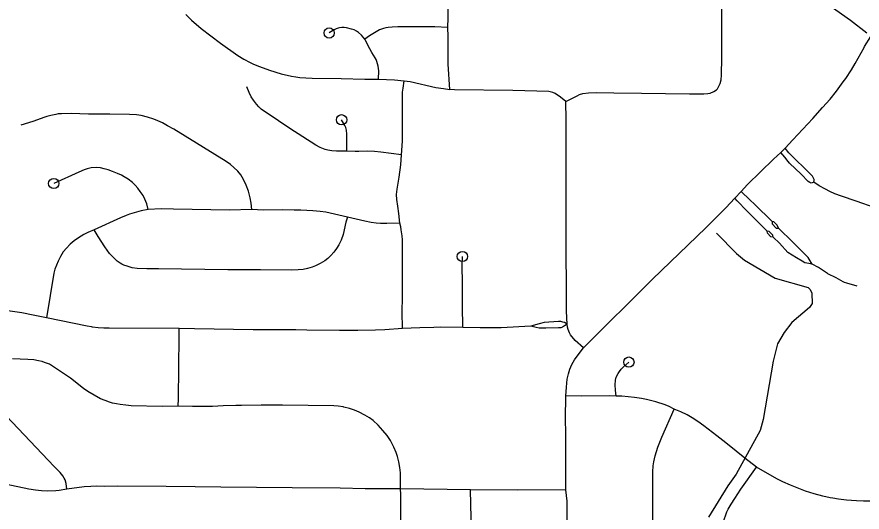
# Model space of a CAD drawing. Extents: x -19 to 366, y -4 to 359.
# Drawn here: x 147.247 to 148.022, y 193.836 to 194.29 of the extents above; entities that cross this region are included whole.
import ezdxf

# ---------------------------------------------------------------- set-up
doc = ezdxf.new("R2010")
doc.units = 0
for name, color, linetype in [('Level 10', 7, 'Continuous'), ('Level 33', 7, 'Continuous'), ('Level 35', 7, 'Continuous'), ('Level 60', 7, 'Continuous')]:
    doc.layers.add(name, color=color, linetype=linetype)

msp = doc.modelspace()

# ---------------------------------------------------------------- linework, layer by layer
at = {"layer": 'Level 10'}
msp.add_lwpolyline([(148.02661, 194.2754), (148.01143, 194.28688), (147.9928, 194.30012), (147.97315, 194.31485), (147.95449, 194.32854), (147.94132, 194.33854), (147.92881, 194.34912), (147.91696, 194.35986), (147.90288, 194.37169), (147.90052, 194.37403)], dxfattribs=at)
at = {"layer": 'Level 33'}
for points in [[(147.6423, 194.28067), (147.64275, 194.2895), (147.64313, 194.30844), (147.64316, 194.30917), (147.64287, 194.32981), (147.64285, 194.35322), (147.64331, 194.37443)], [(147.75064, 194.21259), (147.7609, 194.21798), (147.76326, 194.21905), (147.76612, 194.21991), (147.77133, 194.22058), (147.77907, 194.22093), (147.79471, 194.22045), (147.81989, 194.22035), (147.86401, 194.21963), (147.87702, 194.21964), (147.88063, 194.21988), (147.88301, 194.22033), (147.88626, 194.22175), (147.88858, 194.22337), (147.8895, 194.22435), (147.89029, 194.22548), (147.8913, 194.22732), (147.89206, 194.22907), (147.89294, 194.23267), (147.89334, 194.23691), (147.89355, 194.25288), (147.89349, 194.27522), (147.89373, 194.29825)], [(147.40232, 194.29256), (147.40757, 194.28714), (147.41618, 194.2796), (147.43395, 194.26607), (147.44996, 194.25486), (147.45551, 194.25155), (147.46107, 194.24858), (147.46429, 194.247), (147.46983, 194.24463), (147.47895, 194.24128), (147.48956, 194.23813), (147.49901, 194.23585), (147.5031, 194.23525), (147.50669, 194.23472), (147.51227, 194.23425), (147.51806, 194.234), (147.54464, 194.23371), (147.5663, 194.2332), (147.57874, 194.23307)], [(147.56643, 194.26996), (147.56341, 194.27356), (147.56057, 194.27599), (147.55871, 194.27724), (147.55657, 194.27828), (147.55425, 194.27916), (147.5495, 194.28034), (147.54731, 194.28056), (147.54513, 194.28055), (147.54308, 194.28033), (147.54188, 194.28004), (147.5401, 194.27938), (147.53828, 194.27851), (147.53363, 194.27551)], [(147.6423, 194.28067), (147.63059, 194.28109), (147.61268, 194.28126), (147.59653, 194.28117), (147.59147, 194.28099), (147.58786, 194.28069), (147.58566, 194.28031), (147.58348, 194.27973), (147.57992, 194.27831), (147.57052, 194.27289), (147.56643, 194.26996)], [(147.64422, 194.22373), (147.64272, 194.24689), (147.64281, 194.26147), (147.64261, 194.27217), (147.6423, 194.28067)], [(147.57874, 194.23307), (147.57912, 194.24088), (147.57865, 194.24493), (147.57747, 194.24945), (147.5767, 194.25129), (147.5759, 194.25276), (147.5727, 194.2577), (147.5708, 194.26109), (147.56643, 194.26996)], [(147.95055, 194.16846), (147.95179, 194.16982), (147.95874, 194.17739), (147.97707, 194.19694), (147.98596, 194.20715), (147.9929, 194.2148), (147.99886, 194.22226), (148.00489, 194.23071), (148.00716, 194.2339), (148.01237, 194.24184), (148.0158, 194.2476), (148.024, 194.26223), (148.02448, 194.26301), (148.0301, 194.27226)], [(147.57874, 194.23307), (147.59359, 194.23245), (147.60235, 194.23168)], [(147.60003, 194.16357), (147.60086, 194.17632), (147.60093, 194.22135), (147.6016, 194.22503), (147.60235, 194.23168)], [(147.60235, 194.23168), (147.60782, 194.23105), (147.63138, 194.22562), (147.63847, 194.22443), (147.64422, 194.22373)], [(147.54979, 194.16699), (147.54366, 194.16694), (147.54034, 194.1671), (147.53623, 194.16743), (147.53228, 194.16801), (147.52997, 194.16855), (147.52834, 194.16912), (147.52536, 194.17049), (147.52154, 194.17249), (147.49772, 194.18791), (147.47665, 194.20184), (147.47353, 194.204), (147.47145, 194.20566), (147.46908, 194.20784), (147.46688, 194.21018), (147.46424, 194.21379), (147.46225, 194.21699), (147.46019, 194.22081), (147.45828, 194.2261)], [(147.75064, 194.21259), (147.74573, 194.21657), (147.74094, 194.21994), (147.73857, 194.22104), (147.73492, 194.2218), (147.70195, 194.22262), (147.64866, 194.22333), (147.64422, 194.22373)], [(147.75104, 194.09715), (147.75095, 194.19586), (147.75064, 194.21259)], [(147.46267, 194.11359), (147.46216, 194.1195), (147.46123, 194.12436), (147.45958, 194.13048), (147.45764, 194.13596), (147.45522, 194.14098), (147.45253, 194.14524), (147.44978, 194.14862), (147.44619, 194.15219), (147.4431, 194.1548), (147.43914, 194.1575), (147.39122, 194.18713), (147.38555, 194.19043), (147.38088, 194.19294), (147.37642, 194.19498), (147.37277, 194.19642), (147.3671, 194.19825), (147.36128, 194.19965), (147.35693, 194.20027), (147.35057, 194.20075), (147.33244, 194.20106), (147.31304, 194.20113), (147.29702, 194.20153), (147.28836, 194.2014), (147.28528, 194.20119), (147.28297, 194.20083), (147.27838, 194.19983), (147.27486, 194.19889), (147.27296, 194.19835), (147.26201, 194.19443), (147.2509, 194.19082)], [(147.54979, 194.16699), (147.54973, 194.18256), (147.54944, 194.18644), (147.54881, 194.18864), (147.54789, 194.19076), (147.54506, 194.19587)], [(147.97797, 194.13855), (147.97833, 194.14006), (147.97835, 194.14102), (147.97778, 194.14239), (147.97667, 194.14406), (147.97312, 194.14779), (147.95749, 194.16299), (147.95504, 194.16565), (147.95179, 194.16982)], [(147.60003, 194.16357), (147.58098, 194.16615), (147.57519, 194.1667), (147.56897, 194.16697), (147.56078, 194.16692), (147.55761, 194.16676), (147.54979, 194.16699)], [(147.59831, 194.10096), (147.59756, 194.10997), (147.59646, 194.1167), (147.59569, 194.1226), (147.59548, 194.12724), (147.59597, 194.13216), (147.59775, 194.14332), (147.59929, 194.15439), (147.60003, 194.16357)], [(147.91118, 194.12995), (147.91721, 194.13638), (147.94082, 194.15964), (147.94757, 194.16577), (147.95055, 194.16846)], [(147.97797, 194.13855), (147.97652, 194.13792), (147.97555, 194.13775), (147.97429, 194.13819), (147.97276, 194.13926), (147.96641, 194.14586), (147.95575, 194.15593), (147.95428, 194.15759), (147.9514, 194.16149), (147.94757, 194.16577)], [(147.36784, 194.11369), (147.36651, 194.11863), (147.36474, 194.12294), (147.36306, 194.12625), (147.36048, 194.13005), (147.35821, 194.13299), (147.35578, 194.13578), (147.35334, 194.13824), (147.34924, 194.14141), (147.34572, 194.1436), (147.34312, 194.145), (147.33952, 194.14665), (147.33492, 194.14849), (147.33116, 194.14985), (147.32733, 194.15101), (147.3239, 194.15176), (147.32001, 194.15203), (147.31549, 194.15173), (147.31187, 194.15096), (147.30896, 194.14995), (147.30412, 194.14793), (147.28111, 194.13741)], [(148.10996, 194.1147), (148.1069, 194.11274), (148.10459, 194.11146), (148.09914, 194.10908), (148.09439, 194.10737), (148.09115, 194.10638), (148.08461, 194.10485), (148.07996, 194.10421), (148.07577, 194.10411), (148.07015, 194.10455), (148.06227, 194.10565), (148.05967, 194.10634), (148.05151, 194.10927), (148.03402, 194.11504), (148.01669, 194.12133), (148.00317, 194.12579), (147.99724, 194.12793), (147.99263, 194.12994), (147.98849, 194.1321), (147.98275, 194.13536), (147.97797, 194.13855)], [(147.76688, 193.98647), (147.83015, 194.04949), (147.87883, 194.09658), (147.8972, 194.11503), (147.90544, 194.12382)], [(147.90544, 194.12382), (147.91118, 194.12995)], [(147.93527, 194.09353), (147.93456, 194.09417), (147.92531, 194.10337), (147.91427, 194.11446), (147.90991, 194.11943), (147.90769, 194.12161), (147.90544, 194.12382)], [(147.93964, 194.10239), (147.92385, 194.11802), (147.91927, 194.12244), (147.91118, 194.12995)], [(147.36784, 194.11369), (147.3612, 194.11219), (147.35495, 194.11056), (147.35047, 194.10922), (147.34747, 194.10814), (147.34225, 194.10605), (147.31824, 194.0949)], [(147.46267, 194.11359), (147.44222, 194.11306), (147.39081, 194.11383), (147.37967, 194.11414), (147.36784, 194.11369)], [(147.55039, 194.10648), (147.53051, 194.11099), (147.52546, 194.11175), (147.51862, 194.11239), (147.50757, 194.11297), (147.50169, 194.11306), (147.4906, 194.11323), (147.47301, 194.11307), (147.46267, 194.11359)], [(147.55039, 194.10648), (147.54904, 194.10194), (147.54644, 194.09056), (147.54473, 194.08531), (147.54251, 194.08098), (147.54046, 194.07767), (147.53889, 194.07557), (147.53804, 194.07446), (147.5353, 194.07128), (147.53228, 194.06844), (147.52954, 194.06644), (147.52547, 194.06395), (147.52118, 194.06182), (147.518, 194.06052), (147.51389, 194.05933), (147.50965, 194.05854), (147.50507, 194.05805), (147.49946, 194.05795), (147.47067, 194.0583), (147.44294, 194.05822), (147.44083, 194.05824), (147.37729, 194.05901), (147.36663, 194.05914), (147.35764, 194.05949), (147.3531, 194.06006), (147.34832, 194.06141), (147.34547, 194.06253), (147.34365, 194.06342), (147.34191, 194.06445), (147.33937, 194.06626), (147.3355, 194.06976), (147.33241, 194.07327), (147.32794, 194.07935), (147.32181, 194.08884), (147.31824, 194.0949)], [(147.59831, 194.10096), (147.58647, 194.10065), (147.58067, 194.10074), (147.57663, 194.10102), (147.57228, 194.10161), (147.56618, 194.10276), (147.55039, 194.10648)], [(147.60085, 194.00424), (147.60067, 194.01968), (147.60084, 194.03302), (147.60095, 194.04128), (147.60077, 194.08579), (147.60052, 194.08943), (147.59975, 194.09482), (147.59921, 194.09756), (147.59831, 194.10096)], [(147.93964, 194.10239), (147.93978, 194.10024), (147.94335, 194.09647), (147.94543, 194.09654)], [(147.94543, 194.09654), (147.94445, 194.09913), (147.94138, 194.10221), (147.93964, 194.10239)], [(147.31824, 194.0949), (147.31255, 194.09249), (147.30882, 194.09055), (147.30372, 194.0876), (147.2999, 194.08491), (147.29623, 194.0817), (147.29283, 194.07816), (147.2899, 194.07459), (147.28728, 194.07044), (147.28507, 194.06605), (147.28354, 194.06253), (147.28223, 194.05891), (147.28115, 194.05524), (147.27447, 194.01426)], [(147.75171, 194.00847), (147.75122, 194.0201), (147.75104, 194.09715)], [(147.94071, 194.08812), (147.93855, 194.08843), (147.93544, 194.09182), (147.93527, 194.09353)], [(147.94071, 194.08812), (147.94044, 194.09), (147.93698, 194.09341), (147.93527, 194.09353)], [(147.97641, 194.06345), (147.97275, 194.06942), (147.95859, 194.08342), (147.94543, 194.09654)], [(147.97641, 194.06345), (147.97343, 194.06396), (147.96979, 194.06459), (147.96711, 194.06617), (147.96195, 194.06925), (147.95425, 194.07419), (147.94642, 194.08256), (147.94071, 194.08812)], [(147.65624, 194.00519), (147.65586, 194.02514), (147.65579, 194.04556), (147.6555, 194.06242), (147.65576, 194.07042)], [(148.00621, 194.04656), (148.00484, 194.04708), (147.99843, 194.05081), (147.99086, 194.05449), (147.99035, 194.05479), (147.98221, 194.06023), (147.97641, 194.06345)], [(148.01777, 194.04314), (148.00813, 194.04582), (148.00621, 194.04656)], [(147.27447, 194.01426), (147.2623, 194.01655), (147.25188, 194.01871), (147.24548, 194.01979), (147.23692, 194.02096), (147.22046, 194.02261)], [(147.3961, 194.0042), (147.33207, 194.0046), (147.32695, 194.00474), (147.32187, 194.00511), (147.31679, 194.00571), (147.31581, 194.00587), (147.31174, 194.00653), (147.27447, 194.01426)], [(147.71866, 194.00649), (147.69125, 194.00495), (147.67195, 194.00497), (147.65624, 194.00519)], [(147.75171, 194.00847), (147.74928, 194.00971), (147.74777, 194.01031), (147.74586, 194.01077), (147.74394, 194.01088), (147.73073, 194.0098), (147.72629, 194.00873), (147.71866, 194.00649)], [(147.75171, 194.00847), (147.74934, 194.00669), (147.74746, 194.00562), (147.74589, 194.00511), (147.74402, 194.0049), (147.73238, 194.00459), (147.72629, 194.00462), (147.72336, 194.00513), (147.71866, 194.00649)], [(147.76688, 193.98647), (147.75903, 193.99335), (147.75496, 193.99861), (147.75389, 194.00047), (147.75274, 194.00336), (147.7521, 194.00569), (147.75171, 194.00847)], [(147.3953, 193.93301), (147.39551, 193.94015), (147.39569, 193.9681), (147.3962, 193.99703), (147.3961, 194.0042)], [(147.60085, 194.00424), (147.58461, 194.00315), (147.57624, 194.00276), (147.55986, 194.0024), (147.55614, 194.00241), (147.54307, 194.00247), (147.51307, 194.00293), (147.50295, 194.00309), (147.48021, 194.00307), (147.46403, 194.00326), (147.41009, 194.00389), (147.3961, 194.0042)], [(147.65624, 194.00519), (147.63584, 194.00551), (147.62945, 194.00541), (147.61686, 194.00508), (147.60085, 194.00424)], [(147.75046, 193.94243), (147.75107, 193.95061), (147.75192, 193.95778), (147.75289, 193.96264), (147.75423, 193.96706), (147.75611, 193.97141), (147.75849, 193.97559), (147.76184, 193.98016), (147.76688, 193.98647)], [(147.3953, 193.93301), (147.38067, 193.9329), (147.35204, 193.93335), (147.3471, 193.93385), (147.34208, 193.93462), (147.33856, 193.93516), (147.33496, 193.93588), (147.33236, 193.93662), (147.32814, 193.93816), (147.32411, 193.93995), (147.31226, 193.94664), (147.30846, 193.94934), (147.29641, 193.95872), (147.27724, 193.97152), (147.27278, 193.97326), (147.27042, 193.97401), (147.26732, 193.97473), (147.26286, 193.97551), (147.25752, 193.97603), (147.24334, 193.9765)], [(147.79665, 193.94229), (147.79606, 193.94777), (147.79587, 193.95253), (147.79623, 193.95708), (147.79687, 193.95957), (147.7987, 193.96315), (147.79983, 193.9649), (147.80145, 193.96698), (147.80278, 193.96854), (147.80841, 193.9735)], [(147.29315, 193.85701), (147.2925, 193.86222), (147.29153, 193.86544), (147.29072, 193.86713), (147.2895, 193.86914), (147.28706, 193.87231), (147.28147, 193.8778), (147.2375, 193.92408), (147.23132, 193.92892), (147.22832, 193.93076), (147.22278, 193.93306), (147.21934, 193.93419), (147.21593, 193.9349), (147.21095, 193.93533), (147.18834, 193.93566), (147.13828, 193.93702), (147.12668, 193.93698)], [(147.75065, 193.85619), (147.7506, 193.8944), (147.75072, 193.90785), (147.75036, 193.92136), (147.75046, 193.94243)], [(147.79665, 193.94229), (147.79042, 193.94245), (147.76458, 193.94227), (147.75046, 193.94243)], [(147.85001, 193.93037), (147.84537, 193.9329), (147.84163, 193.93437), (147.83324, 193.93701), (147.82462, 193.93927), (147.8199, 193.94019), (147.8135, 193.94108), (147.80189, 193.94227), (147.79665, 193.94229)], [(147.599, 193.85725), (147.59914, 193.8659), (147.59904, 193.87178), (147.59853, 193.87687), (147.59765, 193.88186), (147.59641, 193.8868), (147.59504, 193.89066), (147.59305, 193.89537), (147.58978, 193.90159), (147.58676, 193.90607), (147.58295, 193.91086), (147.57857, 193.91554), (147.57391, 193.91989), (147.57062, 193.9223), (147.56635, 193.92487), (147.56099, 193.92762), (147.55691, 193.92931), (147.55232, 193.93079), (147.54723, 193.9321), (147.54633, 193.93234), (147.5418, 193.93314), (147.53793, 193.9334), (147.49095, 193.93395), (147.47118, 193.93395), (147.4534, 193.93374), (147.44819, 193.9336), (147.43645, 193.93328), (147.42657, 193.93285), (147.40833, 193.93276), (147.3953, 193.93301)], [(147.83041, 193.76965), (147.83045, 193.79756), (147.83027, 193.82493), (147.8303, 193.84426), (147.83033, 193.84908), (147.83047, 193.8728), (147.8308, 193.87832), (147.83138, 193.88204), (147.83254, 193.88747), (147.83358, 193.89145), (147.83495, 193.89554), (147.8387, 193.90474), (147.85001, 193.93037)], [(147.92552, 193.87719), (147.91476, 193.88548), (147.90666, 193.89173), (147.89731, 193.89941), (147.88891, 193.90573), (147.877, 193.91502), (147.8715, 193.91906), (147.8665, 193.9224), (147.8617, 193.92523), (147.8561, 193.9279), (147.85001, 193.93037)], [(147.89472, 193.82623), (147.89826, 193.83614), (147.89953, 193.8387), (147.90212, 193.84312), (147.90538, 193.8483), (147.91105, 193.85677), (147.92552, 193.87719)], [(148.05872, 193.84546), (148.04131, 193.84576), (148.02342, 193.84578), (148.01712, 193.84606), (148.00788, 193.84692), (148.00065, 193.84782), (147.99537, 193.84869), (147.99284, 193.84911), (147.9861, 193.85056), (147.97829, 193.85266), (147.97035, 193.85514), (147.9642, 193.85739), (147.9565, 193.86061), (147.94961, 193.86372), (147.94403, 193.86648), (147.92552, 193.87719)], [(147.29315, 193.85701), (147.28618, 193.85561), (147.283, 193.85535), (147.27573, 193.85507), (147.26999, 193.85532), (147.26438, 193.85603), (147.25845, 193.85706), (147.23064, 193.86285)], [(147.599, 193.85725), (147.56665, 193.85721), (147.54368, 193.85771), (147.49979, 193.85799), (147.4343, 193.85882), (147.41083, 193.85891), (147.38412, 193.85934), (147.33914, 193.85977), (147.32756, 193.85951), (147.32036, 193.85963), (147.31529, 193.85951), (147.30906, 193.85892), (147.29315, 193.85701)], [(147.59928, 193.7862), (147.59945, 193.79715), (147.5992, 193.8293), (147.59923, 193.85187), (147.599, 193.85725)], [(147.66328, 193.8563), (147.599, 193.85725)], [(147.66809, 193.69405), (147.66579, 193.70446), (147.66522, 193.70769), (147.66452, 193.71359), (147.66422, 193.71889), (147.6641, 193.72525), (147.66376, 193.8302), (147.66328, 193.8563)], [(147.75065, 193.85619), (147.70597, 193.85595), (147.66328, 193.8563)], [(147.75225, 193.7698), (147.75174, 193.84592), (147.75065, 193.85619)]]:
    msp.add_lwpolyline(points, dxfattribs=at)
for centre in [(147.53363, 194.27551), (147.54506, 194.19587), (147.28111, 194.13741), (147.65576, 194.07042), (147.80841, 193.9735)]:
    msp.add_circle(centre, 0.00473, dxfattribs=at)
at = {"layer": 'Level 35'}
msp.add_lwpolyline([(147.88861, 194.09191), (147.90715, 194.0731), (147.91441, 194.06709), (147.94259, 194.05045), (147.9726, 194.04197), (147.9747, 194.04009), (147.97625, 194.03688), (147.97633, 194.0274), (147.9739, 194.02359), (147.95792, 194.0098), (147.95061, 194.00082), (147.94464, 193.99034), (147.9408, 193.97438), (147.9316, 193.92082), (147.92885, 193.91075), (147.90666, 193.87073), (147.89917, 193.86005), (147.88142, 193.83108)], dxfattribs=at)
at = {"layer": 'Level 60'}
for points in [[(154.11585, 1.87092), (153.9063, 10.48743), (153.69602, 19.10409), (153.48501, 27.72087), (153.27327, 36.3378), (153.0608, 44.95486), (152.84759, 53.57206), (152.63366, 62.1894), (152.419, 70.80688), (152.20362, 79.42449), (151.98751, 88.04225), (151.77068, 96.66014), (151.55312, 105.27817), (151.33484, 113.89634), (151.11584, 122.51465), (150.89612, 131.13311), (150.67568, 139.7517), (150.45452, 148.37043), (150.23264, 156.98931), (150.01005, 165.60832), (149.78674, 174.22748), (149.56272, 182.84677), (149.33799, 191.46621), (149.11254, 200.0858), (148.88638, 208.70552), (148.65952, 217.32539), (148.43194, 225.9454), (148.20366, 234.56555), (147.97466, 243.18584), (147.74497, 251.80628), (147.51457, 260.42687), (147.28346, 269.04759), (147.05165, 277.66846), (146.81914, 286.28948), (146.58593, 294.91064), (146.35202, 303.53194), (146.11742, 312.15339), (145.88211, 320.77499), (145.64611, 329.39673), (145.40941, 338.01861), (145.17202, 346.64065)], [(0, 189.51617), (7.11214, 189.52059), (14.22427, 189.53386), (21.33637, 189.55597), (28.44845, 189.58693), (35.56048, 189.62672), (42.67245, 189.67537), (49.78436, 189.73285), (56.89619, 189.79918), (64.00793, 189.87436), (71.11958, 189.95838), (78.23111, 190.05124), (85.34253, 190.15294), (92.45381, 190.26349), (99.56495, 190.38288), (106.67593, 190.51112), (113.78675, 190.6482), (120.89739, 190.79412), (128.00785, 190.94888), (135.11811, 191.11248), (142.22816, 191.28493), (149.33799, 191.46621), (156.44759, 191.65634), (163.55694, 191.85531), (170.66605, 192.06312), (177.77489, 192.27977), (184.88345, 192.50526), (191.99173, 192.73959), (199.09971, 192.98276), (206.20739, 193.23477), (213.31474, 193.49561), (220.42177, 193.7653), (227.52845, 194.04382), (234.63479, 194.33118), (241.74076, 194.62738), (248.84635, 194.93241), (255.95157, 195.24628), (263.05638, 195.56898), (270.16079, 195.90052), (277.26478, 196.24089), (284.36834, 196.5901), (291.47147, 196.94814), (298.57414, 197.31501), (305.67635, 197.69072), (312.77809, 198.07525), (319.87934, 198.46862), (326.9801, 198.87082), (334.08035, 199.28185), (341.18009, 199.7017)]]:
    msp.add_spline(points, degree=3, dxfattribs=at)

doc.saveas('drawing.dxf')
